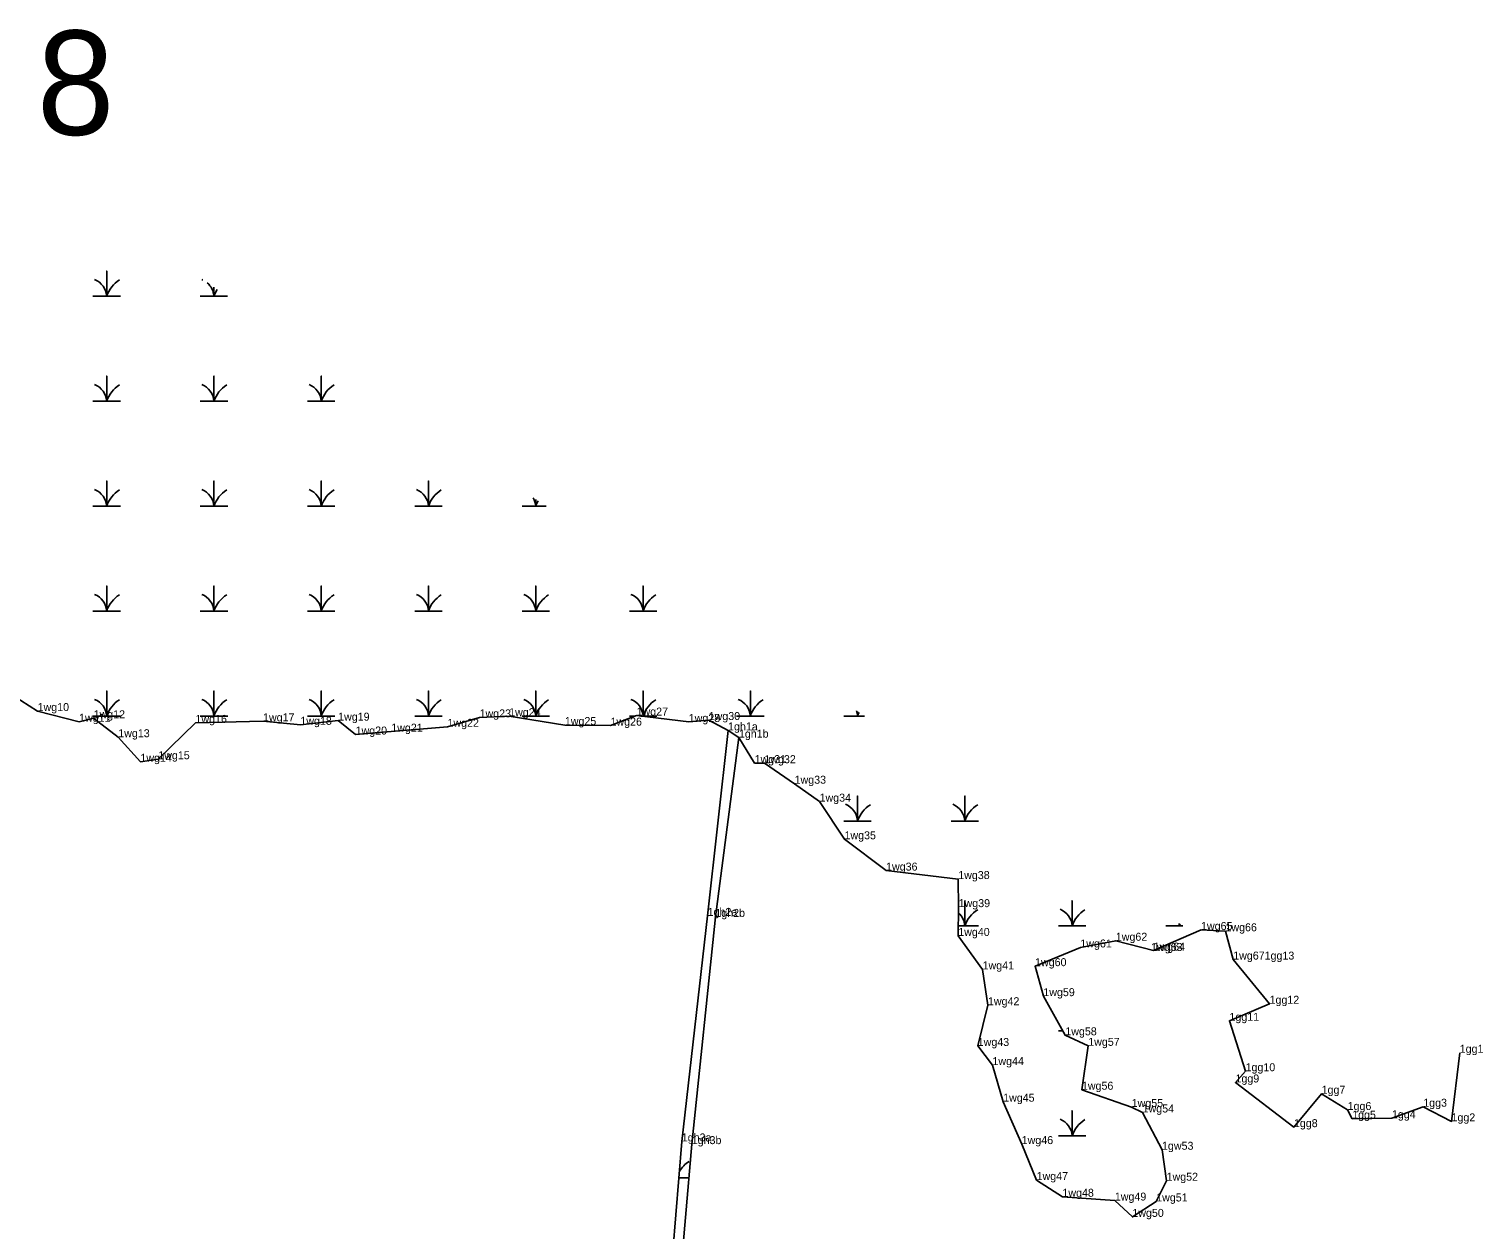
# Model space of a CAD drawing. Extents: x 2072529 to 2268796, y 436423 to 470397.
# Drawn here: x 2077749 to 2078660, y 466165 to 466918 of the extents above; entities that cross this region are included whole.
import ezdxf

# ---------------------------------------------------------------- set-up
doc = ezdxf.new("R2010")
doc.units = 0
for name, color, linetype in [('Default', 7, 'Continuous'), ('Exist Environmental Wetland Boundary', 7, 'Continuous'), ('Exist Environmental Wetland Boundary Cogo Comment', 7, 'Continuous'), ('Exist Environmental Wetland Boundary Cogo Point CELL', 7, 'Continuous'), ('Exist Hydro Swamp or Marsh', 7, 'Continuous')]:
    doc.layers.add(name, color=color, linetype=linetype)

msp = doc.modelspace()

# ---------------------------------------------------------------- linework, layer by layer
at = {"layer": 'Exist Environmental Wetland Boundary'}
for points in [[(2077727.98, 466507.15), (2077754.34, 466490.59), (2077780.33, 466483.89), (2077789.46, 466486.05), (2077804.91, 466474.19), (2077818.79, 466458.78), (2077829.99, 466460.36), (2077853.31, 466483.16), (2077895.66, 466484.14), (2077919.07, 466481.96), (2077942.75, 466484.56), (2077953.7, 466475.86), (2077976.06, 466477.67), (2078011.3, 466480.7), (2078031.41, 466486.61), (2078049.96, 466487.35), (2078084.88, 466481.81), (2078113.51, 466481.45), (2078129.86, 466487.75), (2078162.54, 466483.74), (2078175.05, 466484.95), (2078187.21, 466478.43), (2078194.02, 466473.91), (2078203.85, 466457.95), (2078209.97, 466457.9), (2078228.9, 466445.02), (2078244.56, 466433.78), (2078260.19, 466410.19), (2078286.25, 466390.56), (2078331.5, 466385.25), (2078331.74, 466367.66), (2078331.5, 466349.59), (2078346.77, 466328.63), (2078350.12, 466306.16), (2078343.72, 466280.61), (2078352.94, 466268.62), (2078359.65, 466245.68), (2078371.27, 466219.1), (2078380.64, 466196.56), (2078396.81, 466186.08), (2078429.67, 466183.7), (2078440.64, 466173.47), (2078455.6, 466183.13), (2078462.12, 466196.13), (2078459.24, 466215.55), (2078447.08, 466238.92), (2078440.21, 466242.35), (2078409.03, 466253.18), (2078412.99, 466280.71), (2078398.62, 466287.29), (2078384.85, 466311.84), (2078379.66, 466330.64), (2078408.04, 466342.36)], [(2078187.21, 466478.43), (2078174.38, 466362.17), (2078158.18, 466220.77), (2078147.02, 466082.83), (2078142.83, 465971.82), (2078137.4, 465936.9), (2078115.03, 465901.65), (2078045.5, 465848.95), (2078008.25, 465812.43), (2078013.5, 465803.68), (2078049.79, 465845.46), (2078119.55, 465896.84), (2078141.85, 465931.82), (2078148.47, 465973.54), (2078152.62, 466081.04), (2078164.44, 466219.08), (2078179.22, 466361.52), (2078194.02, 466473.91)], [(2078408.04, 466342.36), (2078430.28, 466346.59), (2078453.97, 466340.43), (2078453.97, 466340.43), (2078483.7, 466353.35), (2078499.02, 466352.52), (2078503.88, 466334.77)], [(2078503.88, 466334.77), (2078526.66, 466307.07), (2078501.52, 466296.38), (2078511.63, 466264.77), (2078505.3, 466257.73), (2078541.94, 466229.72), (2078559.31, 466250.67), (2078575.62, 466240.47), (2078578.46, 466235.03), (2078603.39, 466235.27), (2078623.01, 466242.53), (2078640.73, 466233.35), (2078645.88, 466276.36)]]:
    msp.add_lwpolyline(points, dxfattribs=at)
at = {"layer": 'Exist Environmental Wetland Boundary Cogo Point CELL'}
for p, q in [((2077754.34, 466490.59), (2077754.34, 466490.59)), ((2077780.33, 466483.89), (2077780.33, 466483.89)), ((2077789.46, 466486.05), (2077789.46, 466486.05)), ((2077853.31, 466483.16), (2077853.31, 466483.16)), ((2077895.66, 466484.14), (2077895.66, 466484.14)), ((2077919.07, 466481.96), (2077919.07, 466481.96)), ((2077942.75, 466484.56), (2077942.75, 466484.56)), ((2078031.41, 466486.61), (2078031.41, 466486.61)), ((2078049.96, 466487.35), (2078049.96, 466487.35)), ((2078084.88, 466481.81), (2078084.88, 466481.81)), ((2078113.51, 466481.45), (2078113.51, 466481.45)), ((2078129.86, 466487.75), (2078129.86, 466487.75)), ((2078162.54, 466483.74), (2078162.54, 466483.74)), ((2078175.05, 466484.95), (2078175.05, 466484.95)), ((2077804.91, 466474.19), (2077804.91, 466474.19)), ((2077953.7, 466475.86), (2077953.7, 466475.86)), ((2077976.06, 466477.67), (2077976.06, 466477.67)), ((2078011.3, 466480.7), (2078011.3, 466480.7)), ((2078187.21, 466478.43), (2078187.21, 466478.43)), ((2078194.02, 466473.91), (2078194.02, 466473.91)), ((2077818.79, 466458.78), (2077818.79, 466458.78)), ((2077829.99, 466460.36), (2077829.99, 466460.36)), ((2078203.85, 466457.95), (2078203.85, 466457.95)), ((2078209.97, 466457.9), (2078209.97, 466457.9)), ((2078228.9, 466445.02), (2078228.9, 466445.02)), ((2078244.56, 466433.78), (2078244.56, 466433.78)), ((2078260.19, 466410.19), (2078260.19, 466410.19)), ((2078286.25, 466390.56), (2078286.25, 466390.56)), ((2078331.5, 466385.25), (2078331.5, 466385.25)), ((2078331.74, 466367.66), (2078331.74, 466367.66)), ((2078174.38, 466362.17), (2078174.38, 466362.17)), ((2078179.22, 466361.52), (2078179.22, 466361.52)), ((2078331.5, 466349.59), (2078331.5, 466349.59)), ((2078430.28, 466346.59), (2078430.28, 466346.59)), ((2078483.7, 466353.35), (2078483.7, 466353.35)), ((2078499.02, 466352.52), (2078499.02, 466352.52)), ((2078408.04, 466342.36), (2078408.04, 466342.36)), ((2078452.41, 466340.16), (2078452.41, 466340.16)), ((2078453.97, 466340.43), (2078453.97, 466340.43)), ((2078346.77, 466328.63), (2078346.77, 466328.63)), ((2078379.66, 466330.64), (2078379.66, 466330.64)), ((2078503.88, 466334.77), (2078503.88, 466334.77)), ((2078384.85, 466311.84), (2078384.85, 466311.84)), ((2078350.12, 466306.16), (2078350.12, 466306.16)), ((2078526.66, 466307.07), (2078526.66, 466307.07)), ((2078501.52, 466296.38), (2078501.52, 466296.38)), ((2078343.72, 466280.61), (2078343.72, 466280.61)), ((2078398.62, 466287.29), (2078398.62, 466287.29)), ((2078412.99, 466280.71), (2078412.99, 466280.71)), ((2078645.88, 466276.36), (2078645.88, 466276.36)), ((2078352.94, 466268.62), (2078352.94, 466268.62)), ((2078511.63, 466264.77), (2078511.63, 466264.77)), ((2078409.03, 466253.18), (2078409.03, 466253.18)), ((2078505.3, 466257.73), (2078505.3, 466257.73)), ((2078359.65, 466245.68), (2078359.65, 466245.68)), ((2078559.31, 466250.67), (2078559.31, 466250.67)), ((2078440.21, 466242.35), (2078440.21, 466242.35)), ((2078447.08, 466238.92), (2078447.08, 466238.92)), ((2078575.62, 466240.47), (2078575.62, 466240.47)), ((2078578.46, 466235.03), (2078578.46, 466235.03)), ((2078603.39, 466235.27), (2078603.39, 466235.27)), ((2078623.01, 466242.53), (2078623.01, 466242.53)), ((2078541.94, 466229.72), (2078541.94, 466229.72)), ((2078640.73, 466233.35), (2078640.73, 466233.35)), ((2078158.18, 466220.77), (2078158.18, 466220.77)), ((2078164.44, 466219.08), (2078164.44, 466219.08)), ((2078371.27, 466219.1), (2078371.27, 466219.1)), ((2078459.24, 466215.55), (2078459.24, 466215.55)), ((2078380.64, 466196.56), (2078380.64, 466196.56)), ((2078462.12, 466196.13), (2078462.12, 466196.13)), ((2078396.81, 466186.08), (2078396.81, 466186.08)), ((2078429.67, 466183.7), (2078429.67, 466183.7)), ((2078455.6, 466183.13), (2078455.6, 466183.13)), ((2078440.64, 466173.47), (2078440.64, 466173.47))]:
    msp.add_line(p, q, dxfattribs=at)
at = {"layer": 'Exist Hydro Swamp or Marsh'}
for points in [[(2077789.06, 466750.64), (2077797.66, 466750.64), (2077797.66, 466766.42), (2077797.66, 466750.64), (2077806.26, 466750.64)], [(2077856.31, 466750.64), (2077864.91, 466750.64), (2077864.91, 466756.26)], [(2077864.91, 466756.26), (2077864.91, 466750.64), (2077873.44, 466750.64)], [(2077789.06, 466684.84), (2077797.66, 466684.84), (2077797.66, 466700.62), (2077797.66, 466684.84), (2077806.26, 466684.84)], [(2077856.31, 466684.84), (2077864.91, 466684.84), (2077864.91, 466700.62), (2077864.91, 466684.84), (2077873.51, 466684.84)], [(2077923.56, 466684.84), (2077932.16, 466684.84), (2077932.16, 466700.62), (2077932.16, 466684.84), (2077940.76, 466684.84)], [(2077789.06, 466619.04), (2077797.66, 466619.04), (2077797.66, 466634.82), (2077797.66, 466619.04), (2077806.26, 466619.04)], [(2077856.31, 466619.04), (2077864.91, 466619.04), (2077864.91, 466634.82), (2077864.91, 466619.04), (2077873.51, 466619.04)], [(2077923.56, 466619.04), (2077932.16, 466619.04), (2077932.16, 466634.82), (2077932.16, 466619.04), (2077940.76, 466619.04)], [(2077990.81, 466619.04), (2077999.41, 466619.04), (2077999.41, 466634.82), (2077999.41, 466619.04), (2078008.01, 466619.04)], [(2078058.06, 466619.04), (2078066.66, 466619.04), (2078066.66, 466623.26)], [(2078066.66, 466623.26), (2078066.66, 466619.04), (2078073.06, 466619.04)], [(2077789.06, 466553.24), (2077797.66, 466553.24), (2077797.66, 466569.02), (2077797.66, 466553.24), (2077806.26, 466553.24)], [(2077856.31, 466553.24), (2077864.91, 466553.24), (2077864.91, 466569.02), (2077864.91, 466553.24), (2077873.51, 466553.24)], [(2077923.56, 466553.24), (2077932.16, 466553.24), (2077932.16, 466569.02), (2077932.16, 466553.24), (2077940.76, 466553.24)], [(2077990.81, 466553.24), (2077999.41, 466553.24), (2077999.41, 466569.02), (2077999.41, 466553.24), (2078008.01, 466553.24)], [(2078058.06, 466553.24), (2078066.66, 466553.24), (2078066.66, 466569.02), (2078066.66, 466553.24), (2078075.26, 466553.24)], [(2078125.31, 466553.24), (2078133.91, 466553.24), (2078133.91, 466569.02), (2078133.91, 466553.24), (2078142.51, 466553.24)], [(2077789.06, 466487.44), (2077797.66, 466487.44), (2077797.66, 466503.22), (2077797.66, 466487.44), (2077806.26, 466487.44)], [(2077856.31, 466487.44), (2077864.91, 466487.44), (2077864.91, 466503.22), (2077864.91, 466487.44), (2077873.51, 466487.44)], [(2077923.56, 466487.44), (2077932.16, 466487.44), (2077932.16, 466503.22), (2077932.16, 466487.44), (2077940.76, 466487.44)], [(2077990.81, 466487.44), (2077999.41, 466487.44), (2077999.41, 466503.22), (2077999.41, 466487.44), (2078008.01, 466487.44)], [(2078058.06, 466487.44), (2078066.66, 466487.44), (2078066.66, 466503.22), (2078066.66, 466487.44), (2078075.26, 466487.44)], [(2078132.44, 466487.44), (2078133.91, 466487.44), (2078133.91, 466503.22), (2078133.91, 466487.44), (2078142.51, 466487.44)], [(2078192.56, 466487.44), (2078201.16, 466487.44), (2078201.16, 466503.22), (2078201.16, 466487.44), (2078209.76, 466487.44)], [(2078259.81, 466487.44), (2078268.41, 466487.44), (2078268.41, 466490.26)], [(2078268.41, 466490.26), (2078268.41, 466487.44), (2078272.69, 466487.44)], [(2078125.31, 466487.44), (2078129.04, 466487.44)], [(2078259.81, 466421.64), (2078268.41, 466421.64), (2078268.41, 466437.42), (2078268.41, 466421.64), (2078277.01, 466421.64)], [(2078327.06, 466421.64), (2078335.66, 466421.64), (2078335.66, 466437.42), (2078335.66, 466421.64), (2078344.26, 466421.64)], [(2078331.58, 466355.84), (2078335.66, 466355.84), (2078335.66, 466371.62), (2078335.66, 466355.84), (2078344.26, 466355.84)], [(2078394.31, 466355.84), (2078402.91, 466355.84), (2078402.91, 466371.62), (2078402.91, 466355.84), (2078411.51, 466355.84)], [(2078461.56, 466355.84), (2078470.16, 466355.84), (2078470.16, 466357.26)], [(2078470.16, 466357.26), (2078470.16, 466355.84), (2078472.31, 466355.84)], [(2078394.31, 466290.04), (2078397.08, 466290.04)], [(2078163.1, 466263.76), (2078163.35, 466263.76)], [(2078394.31, 466224.24), (2078402.91, 466224.24), (2078402.91, 466240.02), (2078402.91, 466224.24), (2078411.51, 466224.24)], [(2078156.33, 466197.96), (2078162.63, 466197.96)]]:
    msp.add_lwpolyline(points, dxfattribs=at)
for centre, radius, start, end in [((2077785.39, 466749.75), 12.3, 4.14034, 67.53497), ((2077815.9, 466744.58), 19.22, 122.12745, 161.62219), ((2077852.64, 466749.75), 12.3, 64.35848, 67.53497), ((2077852.64, 466749.75), 12.3, 4.14034, 48.85324), ((2077883.15, 466744.58), 19.22, 147.46177, 161.62219), ((2077785.39, 466683.95), 12.3, 4.14034, 67.53497), ((2077815.9, 466678.78), 19.22, 122.12745, 161.62219), ((2077852.64, 466683.95), 12.3, 4.14034, 67.53497), ((2077883.15, 466678.78), 19.22, 122.12745, 161.62219), ((2077919.89, 466683.95), 12.3, 4.14034, 67.53497), ((2077950.4, 466678.78), 19.22, 122.12745, 161.62219), ((2077785.39, 466618.15), 12.3, 4.14034, 67.53497), ((2077815.9, 466612.98), 19.22, 122.12745, 161.62219), ((2077852.64, 466618.15), 12.3, 4.14034, 67.53497), ((2077883.15, 466612.98), 19.22, 122.12745, 161.62219), ((2077919.89, 466618.15), 12.3, 4.14034, 67.53497), ((2077950.4, 466612.98), 19.22, 122.12745, 161.62219), ((2077987.14, 466618.15), 12.3, 4.14034, 67.53497), ((2078017.65, 466612.98), 19.22, 122.12745, 161.62219), ((2078054.39, 466618.15), 12.3, 4.14034, 30.21951), ((2078084.9, 466612.98), 19.22, 150.94987, 161.62219), ((2077785.39, 466552.35), 12.3, 4.14034, 67.53497), ((2077815.9, 466547.18), 19.22, 122.12745, 161.62219), ((2077852.64, 466552.35), 12.3, 4.14034, 67.53497), ((2077883.15, 466547.18), 19.22, 122.12745, 161.62219), ((2077919.89, 466552.35), 12.3, 4.14034, 67.53497), ((2077950.4, 466547.18), 19.22, 122.12745, 161.62219), ((2077987.14, 466552.35), 12.3, 4.14034, 67.53497), ((2078017.65, 466547.18), 19.22, 122.12745, 161.62219), ((2078054.39, 466552.35), 12.3, 4.14034, 67.53497), ((2078084.9, 466547.18), 19.22, 122.12745, 161.62219), ((2078121.64, 466552.35), 12.3, 4.14034, 67.53497), ((2078152.15, 466547.18), 19.22, 122.12745, 161.62219), ((2077785.39, 466486.55), 12.3, 4.14034, 67.53497), ((2077815.9, 466481.38), 19.22, 122.12745, 161.62219), ((2077852.64, 466486.55), 12.3, 4.14034, 67.53497), ((2077883.15, 466481.38), 19.22, 122.12745, 161.62219), ((2077919.89, 466486.55), 12.3, 4.14034, 67.53497), ((2077950.4, 466481.38), 19.22, 122.12745, 161.62219), ((2077987.14, 466486.55), 12.3, 4.14034, 67.53497), ((2078017.65, 466481.38), 19.22, 122.12745, 161.62219), ((2078054.39, 466486.55), 12.3, 4.14034, 67.53497), ((2078084.9, 466481.38), 19.22, 122.12745, 161.62219), ((2078121.64, 466486.55), 12.3, 4.14034, 67.53497), ((2078152.15, 466481.38), 19.22, 122.12745, 161.62219), ((2078188.89, 466486.55), 12.3, 4.14034, 67.53497), ((2078219.4, 466481.38), 19.22, 122.12745, 161.62219), ((2078256.14, 466486.55), 12.3, 4.14034, 19.81009), ((2078286.65, 466481.38), 19.22, 154.4542, 161.62219), ((2078256.14, 466420.75), 12.3, 4.14034, 67.53497), ((2078286.65, 466415.58), 19.22, 122.12745, 161.62219), ((2078323.39, 466420.75), 12.3, 4.14034, 67.53497), ((2078353.9, 466415.58), 19.22, 122.12745, 161.62219), ((2078323.39, 466354.95), 12.3, 4.14034, 47.54513), ((2078353.9, 466349.78), 19.22, 122.12745, 161.62219), ((2078390.64, 466354.95), 12.3, 4.14034, 67.53497), ((2078421.15, 466349.78), 19.22, 122.12745, 161.62219), ((2078457.89, 466354.95), 12.3, 4.14034, 11.4947), ((2078488.4, 466349.78), 19.22, 157.98837, 161.62219), ((2078390.64, 466223.35), 12.3, 4.14034, 67.53497), ((2078421.15, 466218.18), 19.22, 122.12745, 161.62219), ((2078172.99, 466191.9), 19.22, 122.12745, 148.11396)]:
    msp.add_arc(centre, radius, start, end, dxfattribs=at)

# ---------------------------------------------------------------- texts
at = {"layer": 'Default'}
msp.add_text('8', height=65.34, dxfattribs=at).set_placement((2077753.89, 466851.83))
at = {"layer": 'Exist Environmental Wetland Boundary Cogo Comment'}
for s, p in [('1wg10', (2077754.34, 466490.59)), ('1wg12', (2077789.46, 466486.05)), ('1wg23', (2078031.41, 466486.61)), ('1wg24', (2078049.96, 466487.35)), ('1wg27', (2078129.86, 466487.75)), ('1wg11', (2077780.33, 466483.89)), ('1wg16', (2077853.31, 466483.16)), ('1wg17', (2077895.66, 466484.14)), ('1wg18', (2077919.07, 466481.96)), ('1wg19', (2077942.75, 466484.56)), ('1wg21', (2077976.06, 466477.67)), ('1wg22', (2078011.3, 466480.7)), ('1wg25', (2078084.88, 466481.81)), ('1wg26', (2078113.51, 466481.45)), ('1wg28', (2078162.54, 466483.74)), ('1wg30', (2078175.05, 466484.95)), ('1gh1a', (2078187.21, 466478.43)), ('1wg13', (2077804.91, 466474.19)), ('1wg20', (2077953.7, 466475.86)), ('1gh1b', (2078194.02, 466473.91)), ('1wg14', (2077818.79, 466458.78)), ('1wg15', (2077829.99, 466460.36)), ('1wg31', (2078203.85, 466457.95)), ('1wg32', (2078209.97, 466457.9)), ('1wg33', (2078228.9, 466445.02)), ('1wg34', (2078244.56, 466433.78)), ('1wg35', (2078260.19, 466410.19)), ('1wg36', (2078286.25, 466390.56)), ('1wg38', (2078331.5, 466385.25)), ('1wg39', (2078331.74, 466367.66)), ('1gh2a', (2078174.38, 466362.17)), ('1gh2b', (2078179.22, 466361.52)), ('1wg40', (2078331.5, 466349.59)), ('1wg65', (2078483.7, 466353.35)), ('1wg66', (2078499.02, 466352.52)), ('1wg61', (2078408.04, 466342.36)), ('1wg62', (2078430.28, 466346.59)), ('1wg63', (2078452.41, 466340.16)), ('1wg64', (2078453.97, 466340.43)), ('1wg60', (2078379.66, 466330.64)), ('1wg671gg13', (2078503.88, 466334.77)), ('1wg41', (2078346.77, 466328.63)), ('1wg42', (2078350.12, 466306.16)), ('1wg59', (2078384.85, 466311.84)), ('1gg12', (2078526.66, 466307.07)), ('1gg11', (2078501.52, 466296.38)), ('1wg58', (2078398.62, 466287.29)), ('1wg43', (2078343.72, 466280.61)), ('1wg57', (2078412.99, 466280.71)), ('1gg1', (2078645.88, 466276.36)), ('1wg44', (2078352.94, 466268.62)), ('1gg9', (2078505.3, 466257.73)), ('1gg10', (2078511.63, 466264.77)), ('1wg56', (2078409.03, 466253.18)), ('1gg7', (2078559.31, 466250.67)), ('1wg45', (2078359.65, 466245.68)), ('1wg55', (2078440.21, 466242.35)), ('1gg6', (2078575.62, 466240.47)), ('1gg3', (2078623.01, 466242.53)), ('1wg54', (2078447.08, 466238.92)), ('1gg5', (2078578.46, 466235.03)), ('1gg4', (2078603.39, 466235.27)), ('1gg2', (2078640.73, 466233.35)), ('1gh3a', (2078158.18, 466220.77)), ('1gg8', (2078541.94, 466229.72)), ('1gh3b', (2078164.44, 466219.08)), ('1wg46', (2078371.27, 466219.1)), ('1gw53', (2078459.24, 466215.55)), ('1wg47', (2078380.64, 466196.56)), ('1wg52', (2078462.12, 466196.13)), ('1wg48', (2078396.81, 466186.08)), ('1wg49', (2078429.67, 466183.7)), ('1wg51', (2078455.6, 466183.13)), ('1wg50', (2078440.64, 466173.47))]:
    msp.add_text(s, height=5, dxfattribs=at).set_placement(p)

doc.saveas('drawing.dxf')
